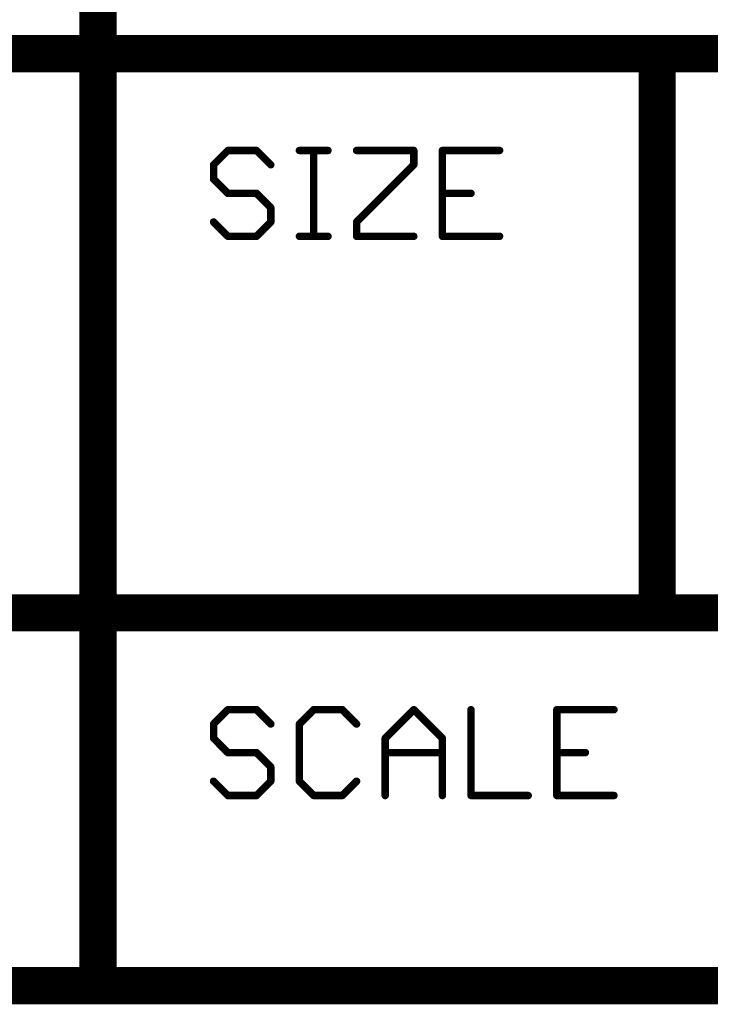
# Model space of a CAD drawing. Header units: millimetres. Extents: x -1.5 to 11.1, y -3 to 5.
# Tile 308 of 323: x 6.358 to 6.729, y -3.01 to -2.482. Entities that reach past the tile are written whole.
import ezdxf

# ---------------------------------------------------------------- set-up
doc = ezdxf.new("R2010")
doc.units = ezdxf.units.MM
doc.header["$MEASUREMENT"] = 0
doc.layers.add('Document', color=7, linetype='Continuous', true_color=0x7f7f00)

# ---------------------------------------------------------------- blocks, each defined once
blk = doc.blocks.new('PCB_F___30T_20G_16D_4003_1')
at = {"layer": 'Document'}
for points in [[(6.4, -2.5, 0.02, 0.02, 0), (6.4, -2.2, 0.02, 0.02, 0)], [(4.6, -2.5, 0.02, 0.02, 0), (6.4, -2.5, 0.02, 0.02, 0)], [(6.4, -2.5, 0.02, 0.02, 0), (6.7, -2.5, 0.02, 0.02, 0)], [(6.4, -2.8, 0.02, 0.02, 0), (6.4, -2.5, 0.02, 0.02, 0)], [(6.4, -2.505, 0.01, 0.01, -1), (6.4, -2.495, 0.01, 0.01, 0)], [(6.395, -2.5, 0.01, 0.01, -1), (6.405, -2.5, 0.01, 0.01, 0)], [(6.4, -2.495, 0.01, 0.01, -1), (6.4, -2.505, 0.01, 0.01, 0)], [(6.7, -2.5, 0.02, 0.02, 0), (7.1, -2.5, 0.02, 0.02, 0)], [(6.7, -2.8, 0.02, 0.02, 0), (6.7, -2.5, 0.02, 0.02, 0)], [(6.695, -2.5, 0.01, 0.01, -1), (6.705, -2.5, 0.01, 0.01, 0)], [(6.7, -2.505, 0.01, 0.01, -1), (6.7, -2.495, 0.01, 0.01, 0)], [(6.7, -2.495, 0.01, 0.01, -1), (6.7, -2.505, 0.01, 0.01, 0)], [(6.405, -2.5, 0.01, 0.01, -1), (6.395, -2.5, 0.01, 0.01, 0)], [(6.462, -2.559634, 0.004, 0.004, 0), (6.469673, -2.551961, 0.004, 0.004, 0)], [(6.469673, -2.551961, 0.004, 0.004, 0), (6.48502, -2.551961, 0.004, 0.004, 0)], [(6.469673, -2.552961, 0.002, 0.002, -1), (6.469673, -2.550961, 0.002, 0.002, 0)], [(6.468966, -2.551254, 0.002, 0.002, -1), (6.47038, -2.552668, 0.002, 0.002, 0)], [(6.484312, -2.552668, 0.002, 0.002, -1), (6.485727, -2.551254, 0.002, 0.002, 0)], [(6.48502, -2.551961, 0.004, 0.004, 0), (6.492693, -2.559634, 0.004, 0.004, 0)], [(6.48502, -2.550961, 0.002, 0.002, -1), (6.48502, -2.552961, 0.002, 0.002, 0)], [(6.508039, -2.551961, 0.004, 0.004, 0), (6.523386, -2.551961, 0.004, 0.004, 0)], [(6.508039, -2.552961, 0.002, 0.002, -1), (6.508039, -2.550961, 0.002, 0.002, 0)], [(6.515712, -2.598, 0.004, 0.004, 0), (6.515712, -2.551961, 0.004, 0.004, 0)], [(6.514712, -2.551961, 0.002, 0.002, -1), (6.516712, -2.551961, 0.002, 0.002, 0)], [(6.523386, -2.550961, 0.002, 0.002, -1), (6.523386, -2.552961, 0.002, 0.002, 0)], [(6.538732, -2.551961, 0.004, 0.004, 0), (6.569425, -2.551961, 0.004, 0.004, 0)], [(6.538732, -2.552961, 0.002, 0.002, -1), (6.538732, -2.550961, 0.002, 0.002, 0)], [(6.569425, -2.559634, 0.004, 0.004, 0), (6.569425, -2.551961, 0.004, 0.004, 0)], [(6.568425, -2.551961, 0.002, 0.002, -1), (6.570425, -2.551961, 0.002, 0.002, 0)], [(6.569425, -2.550961, 0.002, 0.002, -1), (6.569425, -2.552961, 0.002, 0.002, 0)], [(6.584771, -2.551961, 0.004, 0.004, 0), (6.615464, -2.551961, 0.004, 0.004, 0)], [(6.584771, -2.598, 0.004, 0.004, 0), (6.584771, -2.551961, 0.004, 0.004, 0)], [(6.584771, -2.552961, 0.002, 0.002, -1), (6.584771, -2.550961, 0.002, 0.002, 0)], [(6.583771, -2.551961, 0.002, 0.002, -1), (6.585771, -2.551961, 0.002, 0.002, 0)], [(6.615464, -2.550961, 0.002, 0.002, -1), (6.615464, -2.552961, 0.002, 0.002, 0)], [(6.462, -2.567307, 0.004, 0.004, 0), (6.462, -2.559634, 0.004, 0.004, 0)], [(6.461, -2.559634, 0.002, 0.002, -1), (6.463, -2.559634, 0.002, 0.002, 0)], [(6.462707, -2.560341, 0.002, 0.002, -1), (6.461293, -2.558927, 0.002, 0.002, 0)], [(6.4934, -2.558927, 0.002, 0.002, -1), (6.491986, -2.560341, 0.002, 0.002, 0)], [(6.538732, -2.590327, 0.004, 0.004, 0), (6.569425, -2.559634, 0.004, 0.004, 0)], [(6.570425, -2.559634, 0.002, 0.002, -1), (6.568425, -2.559634, 0.002, 0.002, 0)], [(6.568718, -2.558927, 0.002, 0.002, -1), (6.570132, -2.560341, 0.002, 0.002, 0)], [(6.462, -2.567307, 0.004, 0.004, 0), (6.469673, -2.57498, 0.004, 0.004, 0)], [(6.461293, -2.568014, 0.002, 0.002, -1), (6.462707, -2.5666, 0.002, 0.002, 0)], [(6.463, -2.567307, 0.002, 0.002, -1), (6.461, -2.567307, 0.002, 0.002, 0)], [(6.469673, -2.57498, 0.004, 0.004, 0), (6.48502, -2.57498, 0.004, 0.004, 0)], [(6.469673, -2.57598, 0.002, 0.002, -1), (6.469673, -2.57398, 0.002, 0.002, 0)], [(6.47038, -2.574273, 0.002, 0.002, -1), (6.468966, -2.575688, 0.002, 0.002, 0)], [(6.484312, -2.575688, 0.002, 0.002, -1), (6.485727, -2.574273, 0.002, 0.002, 0)], [(6.48502, -2.57498, 0.004, 0.004, 0), (6.492693, -2.582654, 0.004, 0.004, 0)], [(6.48502, -2.57398, 0.002, 0.002, -1), (6.48502, -2.57598, 0.002, 0.002, 0)], [(6.584771, -2.57498, 0.004, 0.004, 0), (6.600118, -2.57498, 0.004, 0.004, 0)], [(6.584771, -2.57598, 0.002, 0.002, -1), (6.584771, -2.57398, 0.002, 0.002, 0)], [(6.600118, -2.57398, 0.002, 0.002, -1), (6.600118, -2.57598, 0.002, 0.002, 0)], [(6.492693, -2.590327, 0.004, 0.004, 0), (6.492693, -2.582654, 0.004, 0.004, 0)], [(6.491693, -2.582654, 0.002, 0.002, -1), (6.493693, -2.582654, 0.002, 0.002, 0)], [(6.4934, -2.581947, 0.002, 0.002, -1), (6.491986, -2.583361, 0.002, 0.002, 0)], [(6.462, -2.590327, 0.004, 0.004, 0), (6.469673, -2.598, 0.004, 0.004, 0)], [(6.461293, -2.591034, 0.002, 0.002, -1), (6.462707, -2.58962, 0.002, 0.002, 0)], [(6.48502, -2.598, 0.004, 0.004, 0), (6.492693, -2.590327, 0.004, 0.004, 0)], [(6.493693, -2.590327, 0.002, 0.002, -1), (6.491693, -2.590327, 0.002, 0.002, 0)], [(6.491986, -2.58962, 0.002, 0.002, -1), (6.4934, -2.591034, 0.002, 0.002, 0)], [(6.538732, -2.598, 0.004, 0.004, 0), (6.538732, -2.590327, 0.004, 0.004, 0)], [(6.537732, -2.590327, 0.002, 0.002, -1), (6.539732, -2.590327, 0.002, 0.002, 0)], [(6.539439, -2.591034, 0.002, 0.002, -1), (6.538025, -2.58962, 0.002, 0.002, 0)], [(6.469673, -2.598, 0.004, 0.004, 0), (6.48502, -2.598, 0.004, 0.004, 0)], [(6.469673, -2.599, 0.002, 0.002, -1), (6.469673, -2.597, 0.002, 0.002, 0)], [(6.47038, -2.597293, 0.002, 0.002, -1), (6.468966, -2.598707, 0.002, 0.002, 0)], [(6.485727, -2.598707, 0.002, 0.002, -1), (6.484312, -2.597293, 0.002, 0.002, 0)], [(6.48502, -2.597, 0.002, 0.002, -1), (6.48502, -2.599, 0.002, 0.002, 0)], [(6.508039, -2.598, 0.004, 0.004, 0), (6.523386, -2.598, 0.004, 0.004, 0)], [(6.508039, -2.599, 0.002, 0.002, -1), (6.508039, -2.597, 0.002, 0.002, 0)], [(6.516712, -2.598, 0.002, 0.002, -1), (6.514712, -2.598, 0.002, 0.002, 0)], [(6.523386, -2.597, 0.002, 0.002, -1), (6.523386, -2.599, 0.002, 0.002, 0)], [(6.538732, -2.598, 0.004, 0.004, 0), (6.569425, -2.598, 0.004, 0.004, 0)], [(6.538732, -2.599, 0.002, 0.002, -1), (6.538732, -2.597, 0.002, 0.002, 0)], [(6.539732, -2.598, 0.002, 0.002, -1), (6.537732, -2.598, 0.002, 0.002, 0)], [(6.569425, -2.597, 0.002, 0.002, -1), (6.569425, -2.599, 0.002, 0.002, 0)], [(6.584771, -2.598, 0.004, 0.004, 0), (6.615464, -2.598, 0.004, 0.004, 0)], [(6.584771, -2.599, 0.002, 0.002, -1), (6.584771, -2.597, 0.002, 0.002, 0)], [(6.585771, -2.598, 0.002, 0.002, -1), (6.583771, -2.598, 0.002, 0.002, 0)], [(6.615464, -2.597, 0.002, 0.002, -1), (6.615464, -2.599, 0.002, 0.002, 0)], [(4.62, -2.8, 0.02, 0.02, 0), (6.4, -2.8, 0.02, 0.02, 0)], [(6.4, -2.8, 0.02, 0.02, 0), (6.7, -2.8, 0.02, 0.02, 0)], [(6.4, -3, 0.02, 0.02, 0), (6.4, -2.8, 0.02, 0.02, 0)], [(6.395, -2.8, 0.01, 0.01, -1), (6.405, -2.8, 0.01, 0.01, 0)], [(6.4, -2.805, 0.01, 0.01, -1), (6.4, -2.795, 0.01, 0.01, 0)], [(6.4, -2.795, 0.01, 0.01, -1), (6.4, -2.805, 0.01, 0.01, 0)], [(6.7, -2.8, 0.02, 0.02, 0), (7.1, -2.8, 0.02, 0.02, 0)], [(6.7, -2.805, 0.01, 0.01, -1), (6.7, -2.795, 0.01, 0.01, 0)], [(6.7, -2.795, 0.01, 0.01, -1), (6.7, -2.805, 0.01, 0.01, 0)], [(6.405, -2.8, 0.01, 0.01, -1), (6.395, -2.8, 0.01, 0.01, 0)], [(6.705, -2.8, 0.01, 0.01, -1), (6.695, -2.8, 0.01, 0.01, 0)], [(6.462, -2.859634, 0.004, 0.004, 0), (6.469673, -2.851961, 0.004, 0.004, 0)], [(6.469673, -2.851961, 0.004, 0.004, 0), (6.48502, -2.851961, 0.004, 0.004, 0)], [(6.469673, -2.852961, 0.002, 0.002, -1), (6.469673, -2.850961, 0.002, 0.002, 0)], [(6.468966, -2.851254, 0.002, 0.002, -1), (6.47038, -2.852668, 0.002, 0.002, 0)], [(6.484312, -2.852668, 0.002, 0.002, -1), (6.485727, -2.851254, 0.002, 0.002, 0)], [(6.48502, -2.851961, 0.004, 0.004, 0), (6.492693, -2.859634, 0.004, 0.004, 0)], [(6.48502, -2.850961, 0.002, 0.002, -1), (6.48502, -2.852961, 0.002, 0.002, 0)], [(6.508039, -2.859634, 0.004, 0.004, 0), (6.515712, -2.851961, 0.004, 0.004, 0)], [(6.515712, -2.851961, 0.004, 0.004, 0), (6.531059, -2.851961, 0.004, 0.004, 0)], [(6.515712, -2.852961, 0.002, 0.002, -1), (6.515712, -2.850961, 0.002, 0.002, 0)], [(6.515005, -2.851254, 0.002, 0.002, -1), (6.516419, -2.852668, 0.002, 0.002, 0)], [(6.531059, -2.851961, 0.004, 0.004, 0), (6.538732, -2.859634, 0.004, 0.004, 0)], [(6.530352, -2.852668, 0.002, 0.002, -1), (6.531766, -2.851254, 0.002, 0.002, 0)], [(6.531059, -2.850961, 0.002, 0.002, -1), (6.531059, -2.852961, 0.002, 0.002, 0)], [(6.554078, -2.867307, 0.004, 0.004, 0), (6.569425, -2.851961, 0.004, 0.004, 0)], [(6.569425, -2.851961, 0.004, 0.004, 0), (6.584771, -2.867307, 0.004, 0.004, 0)], [(6.568718, -2.852668, 0.002, 0.002, -1), (6.570132, -2.851254, 0.002, 0.002, 0)], [(6.568718, -2.851254, 0.002, 0.002, -1), (6.570132, -2.852668, 0.002, 0.002, 0)], [(6.600118, -2.898, 0.004, 0.004, 0), (6.600118, -2.851961, 0.004, 0.004, 0)], [(6.599118, -2.851961, 0.002, 0.002, -1), (6.601118, -2.851961, 0.002, 0.002, 0)], [(6.646157, -2.851961, 0.004, 0.004, 0), (6.67685, -2.851961, 0.004, 0.004, 0)], [(6.646157, -2.898, 0.004, 0.004, 0), (6.646157, -2.851961, 0.004, 0.004, 0)], [(6.646157, -2.852961, 0.002, 0.002, -1), (6.646157, -2.850961, 0.002, 0.002, 0)], [(6.645157, -2.851961, 0.002, 0.002, -1), (6.647157, -2.851961, 0.002, 0.002, 0)], [(6.67685, -2.850961, 0.002, 0.002, -1), (6.67685, -2.852961, 0.002, 0.002, 0)], [(6.462, -2.867307, 0.004, 0.004, 0), (6.462, -2.859634, 0.004, 0.004, 0)], [(6.461, -2.859634, 0.002, 0.002, -1), (6.463, -2.859634, 0.002, 0.002, 0)], [(6.462707, -2.860341, 0.002, 0.002, -1), (6.461293, -2.858927, 0.002, 0.002, 0)], [(6.4934, -2.858927, 0.002, 0.002, -1), (6.491986, -2.860341, 0.002, 0.002, 0)], [(6.508039, -2.890327, 0.004, 0.004, 0), (6.508039, -2.859634, 0.004, 0.004, 0)], [(6.507039, -2.859634, 0.002, 0.002, -1), (6.509039, -2.859634, 0.002, 0.002, 0)], [(6.508746, -2.860341, 0.002, 0.002, -1), (6.507332, -2.858927, 0.002, 0.002, 0)], [(6.539439, -2.858927, 0.002, 0.002, -1), (6.538025, -2.860341, 0.002, 0.002, 0)], [(6.462, -2.867307, 0.004, 0.004, 0), (6.469673, -2.87498, 0.004, 0.004, 0)], [(6.461293, -2.868014, 0.002, 0.002, -1), (6.462707, -2.8666, 0.002, 0.002, 0)], [(6.463, -2.867307, 0.002, 0.002, -1), (6.461, -2.867307, 0.002, 0.002, 0)], [(6.554078, -2.898, 0.004, 0.004, 0), (6.554078, -2.867307, 0.004, 0.004, 0)], [(6.553078, -2.867307, 0.002, 0.002, -1), (6.555078, -2.867307, 0.002, 0.002, 0)], [(6.554786, -2.868014, 0.002, 0.002, -1), (6.553371, -2.8666, 0.002, 0.002, 0)], [(6.584771, -2.898, 0.004, 0.004, 0), (6.584771, -2.867307, 0.004, 0.004, 0)], [(6.583771, -2.867307, 0.002, 0.002, -1), (6.585771, -2.867307, 0.002, 0.002, 0)], [(6.585478, -2.8666, 0.002, 0.002, -1), (6.584064, -2.868014, 0.002, 0.002, 0)], [(6.469673, -2.87498, 0.004, 0.004, 0), (6.48502, -2.87498, 0.004, 0.004, 0)], [(6.469673, -2.87598, 0.002, 0.002, -1), (6.469673, -2.87398, 0.002, 0.002, 0)], [(6.47038, -2.874273, 0.002, 0.002, -1), (6.468966, -2.875688, 0.002, 0.002, 0)], [(6.484312, -2.875688, 0.002, 0.002, -1), (6.485727, -2.874273, 0.002, 0.002, 0)], [(6.48502, -2.87498, 0.004, 0.004, 0), (6.492693, -2.882654, 0.004, 0.004, 0)], [(6.48502, -2.87398, 0.002, 0.002, -1), (6.48502, -2.87598, 0.002, 0.002, 0)], [(6.554078, -2.87498, 0.004, 0.004, 0), (6.584771, -2.87498, 0.004, 0.004, 0)], [(6.554078, -2.87598, 0.002, 0.002, -1), (6.554078, -2.87398, 0.002, 0.002, 0)], [(6.584771, -2.87398, 0.002, 0.002, -1), (6.584771, -2.87598, 0.002, 0.002, 0)], [(6.646157, -2.87498, 0.004, 0.004, 0), (6.661503, -2.87498, 0.004, 0.004, 0)], [(6.646157, -2.87598, 0.002, 0.002, -1), (6.646157, -2.87398, 0.002, 0.002, 0)], [(6.661503, -2.87398, 0.002, 0.002, -1), (6.661503, -2.87598, 0.002, 0.002, 0)], [(6.492693, -2.890327, 0.004, 0.004, 0), (6.492693, -2.882654, 0.004, 0.004, 0)], [(6.491693, -2.882654, 0.002, 0.002, -1), (6.493693, -2.882654, 0.002, 0.002, 0)], [(6.4934, -2.881947, 0.002, 0.002, -1), (6.491986, -2.883361, 0.002, 0.002, 0)], [(6.462, -2.890327, 0.004, 0.004, 0), (6.469673, -2.898, 0.004, 0.004, 0)], [(6.461293, -2.891034, 0.002, 0.002, -1), (6.462707, -2.88962, 0.002, 0.002, 0)], [(6.48502, -2.898, 0.004, 0.004, 0), (6.492693, -2.890327, 0.004, 0.004, 0)], [(6.491986, -2.88962, 0.002, 0.002, -1), (6.4934, -2.891034, 0.002, 0.002, 0)], [(6.508039, -2.890327, 0.004, 0.004, 0), (6.515712, -2.898, 0.004, 0.004, 0)], [(6.507332, -2.891034, 0.002, 0.002, -1), (6.508746, -2.88962, 0.002, 0.002, 0)], [(6.531059, -2.898, 0.004, 0.004, 0), (6.538732, -2.890327, 0.004, 0.004, 0)], [(6.538025, -2.88962, 0.002, 0.002, -1), (6.539439, -2.891034, 0.002, 0.002, 0)], [(6.493693, -2.890327, 0.002, 0.002, -1), (6.491693, -2.890327, 0.002, 0.002, 0)], [(6.509039, -2.890327, 0.002, 0.002, -1), (6.507039, -2.890327, 0.002, 0.002, 0)], [(6.469673, -2.898, 0.004, 0.004, 0), (6.48502, -2.898, 0.004, 0.004, 0)], [(6.469673, -2.899, 0.002, 0.002, -1), (6.469673, -2.897, 0.002, 0.002, 0)], [(6.47038, -2.897293, 0.002, 0.002, -1), (6.468966, -2.898707, 0.002, 0.002, 0)], [(6.485727, -2.898707, 0.002, 0.002, -1), (6.484312, -2.897293, 0.002, 0.002, 0)], [(6.48502, -2.897, 0.002, 0.002, -1), (6.48502, -2.899, 0.002, 0.002, 0)], [(6.515712, -2.898, 0.004, 0.004, 0), (6.531059, -2.898, 0.004, 0.004, 0)], [(6.515712, -2.899, 0.002, 0.002, -1), (6.515712, -2.897, 0.002, 0.002, 0)], [(6.516419, -2.897293, 0.002, 0.002, -1), (6.515005, -2.898707, 0.002, 0.002, 0)], [(6.531766, -2.898707, 0.002, 0.002, -1), (6.530352, -2.897293, 0.002, 0.002, 0)], [(6.531059, -2.897, 0.002, 0.002, -1), (6.531059, -2.899, 0.002, 0.002, 0)], [(6.555078, -2.898, 0.002, 0.002, -1), (6.553078, -2.898, 0.002, 0.002, 0)], [(6.585771, -2.898, 0.002, 0.002, -1), (6.583771, -2.898, 0.002, 0.002, 0)], [(6.600118, -2.898, 0.004, 0.004, 0), (6.630811, -2.898, 0.004, 0.004, 0)], [(6.600118, -2.899, 0.002, 0.002, -1), (6.600118, -2.897, 0.002, 0.002, 0)], [(6.601118, -2.898, 0.002, 0.002, -1), (6.599118, -2.898, 0.002, 0.002, 0)], [(6.630811, -2.897, 0.002, 0.002, -1), (6.630811, -2.899, 0.002, 0.002, 0)], [(6.646157, -2.898, 0.004, 0.004, 0), (6.67685, -2.898, 0.004, 0.004, 0)], [(6.646157, -2.899, 0.002, 0.002, -1), (6.646157, -2.897, 0.002, 0.002, 0)], [(6.647157, -2.898, 0.002, 0.002, -1), (6.645157, -2.898, 0.002, 0.002, 0)], [(6.67685, -2.897, 0.002, 0.002, -1), (6.67685, -2.899, 0.002, 0.002, 0)], [(4.6, -3, 0.02, 0.02, 0), (6.4, -3, 0.02, 0.02, 0)], [(6.4, -3, 0.02, 0.02, 0), (7.1, -3, 0.02, 0.02, 0)], [(6.4, -3.005, 0.01, 0.01, -1), (6.4, -2.995, 0.01, 0.01, 0)], [(6.4, -2.995, 0.01, 0.01, -1), (6.4, -3.005, 0.01, 0.01, 0)], [(6.405, -3, 0.01, 0.01, -1), (6.395, -3, 0.01, 0.01, 0)]]:
    blk.add_lwpolyline(points, format="xyseb", dxfattribs=at)
for points in [[(6.395, -2.5, 0.01, 0.01, 1), (6.405, -2.5, 0.01, 0.01, 1)], [(6.395, -2.5, 0.01, 0.01, 1), (6.405, -2.5, 0.01, 0.01, 1)], [(6.395, -2.5, 0.01, 0.01, 1), (6.405, -2.5, 0.01, 0.01, 1)], [(6.395, -2.5, 0.01, 0.01, 1), (6.405, -2.5, 0.01, 0.01, 1)], [(6.3975, -2.495, 0.005, 0.005, 1), (6.4025, -2.495, 0.005, 0.005, 1)], [(6.3975, -2.495, 0.005, 0.005, 1), (6.4025, -2.495, 0.005, 0.005, 1)], [(6.695, -2.5, 0.01, 0.01, 1), (6.705, -2.5, 0.01, 0.01, 1)], [(6.695, -2.5, 0.01, 0.01, 1), (6.705, -2.5, 0.01, 0.01, 1)], [(6.695, -2.5, 0.01, 0.01, 1), (6.705, -2.5, 0.01, 0.01, 1)], [(6.6975, -2.495, 0.005, 0.005, 1), (6.7025, -2.495, 0.005, 0.005, 1)], [(6.6975, -2.495, 0.005, 0.005, 1), (6.7025, -2.495, 0.005, 0.005, 1)], [(6.3925, -2.5, 0.005, 0.005, 1), (6.3975, -2.5, 0.005, 0.005, 1)], [(6.3925, -2.5, 0.005, 0.005, 1), (6.3975, -2.5, 0.005, 0.005, 1)], [(6.4025, -2.5, 0.005, 0.005, 1), (6.4075, -2.5, 0.005, 0.005, 1)], [(6.4025, -2.5, 0.005, 0.005, 1), (6.4075, -2.5, 0.005, 0.005, 1)], [(6.6925, -2.5, 0.005, 0.005, 1), (6.6975, -2.5, 0.005, 0.005, 1)], [(6.7025, -2.5, 0.005, 0.005, 1), (6.7075, -2.5, 0.005, 0.005, 1)], [(6.3975, -2.505, 0.005, 0.005, 1), (6.4025, -2.505, 0.005, 0.005, 1)], [(6.3975, -2.505, 0.005, 0.005, 1), (6.4025, -2.505, 0.005, 0.005, 1)], [(6.6975, -2.505, 0.005, 0.005, 1), (6.7025, -2.505, 0.005, 0.005, 1)], [(6.6975, -2.505, 0.005, 0.005, 1), (6.7025, -2.505, 0.005, 0.005, 1)], [(6.468673, -2.551961, 0.002, 0.002, 1), (6.470673, -2.551961, 0.002, 0.002, 1)], [(6.468673, -2.551961, 0.002, 0.002, 1), (6.470673, -2.551961, 0.002, 0.002, 1)], [(6.468466, -2.551254, 0.001, 0.001, 1), (6.469466, -2.551254, 0.001, 0.001, 1)], [(6.469173, -2.550961, 0.001, 0.001, 1), (6.470173, -2.550961, 0.001, 0.001, 1)], [(6.48402, -2.551961, 0.002, 0.002, 1), (6.48602, -2.551961, 0.002, 0.002, 1)], [(6.48402, -2.551961, 0.002, 0.002, 1), (6.48602, -2.551961, 0.002, 0.002, 1)], [(6.48452, -2.550961, 0.001, 0.001, 1), (6.48552, -2.550961, 0.001, 0.001, 1)], [(6.485227, -2.551254, 0.001, 0.001, 1), (6.486227, -2.551254, 0.001, 0.001, 1)], [(6.507039, -2.551961, 0.002, 0.002, 1), (6.509039, -2.551961, 0.002, 0.002, 1)], [(6.507539, -2.550961, 0.001, 0.001, 1), (6.508539, -2.550961, 0.001, 0.001, 1)], [(6.514712, -2.551961, 0.002, 0.002, 1), (6.516712, -2.551961, 0.002, 0.002, 1)], [(6.514212, -2.551961, 0.001, 0.001, 1), (6.515212, -2.551961, 0.001, 0.001, 1)], [(6.516212, -2.551961, 0.001, 0.001, 1), (6.517212, -2.551961, 0.001, 0.001, 1)], [(6.522386, -2.551961, 0.002, 0.002, 1), (6.524386, -2.551961, 0.002, 0.002, 1)], [(6.522886, -2.550961, 0.001, 0.001, 1), (6.523886, -2.550961, 0.001, 0.001, 1)], [(6.537732, -2.551961, 0.002, 0.002, 1), (6.539732, -2.551961, 0.002, 0.002, 1)], [(6.538232, -2.550961, 0.001, 0.001, 1), (6.539232, -2.550961, 0.001, 0.001, 1)], [(6.568425, -2.551961, 0.002, 0.002, 1), (6.570425, -2.551961, 0.002, 0.002, 1)], [(6.568425, -2.551961, 0.002, 0.002, 1), (6.570425, -2.551961, 0.002, 0.002, 1)], [(6.567925, -2.551961, 0.001, 0.001, 1), (6.568925, -2.551961, 0.001, 0.001, 1)], [(6.568925, -2.550961, 0.001, 0.001, 1), (6.569925, -2.550961, 0.001, 0.001, 1)], [(6.569925, -2.551961, 0.001, 0.001, 1), (6.570925, -2.551961, 0.001, 0.001, 1)], [(6.583771, -2.551961, 0.002, 0.002, 1), (6.585771, -2.551961, 0.002, 0.002, 1)], [(6.583771, -2.551961, 0.002, 0.002, 1), (6.585771, -2.551961, 0.002, 0.002, 1)], [(6.583271, -2.551961, 0.001, 0.001, 1), (6.584271, -2.551961, 0.001, 0.001, 1)], [(6.584271, -2.550961, 0.001, 0.001, 1), (6.585271, -2.550961, 0.001, 0.001, 1)], [(6.585271, -2.551961, 0.001, 0.001, 1), (6.586271, -2.551961, 0.001, 0.001, 1)], [(6.614464, -2.551961, 0.002, 0.002, 1), (6.616464, -2.551961, 0.002, 0.002, 1)], [(6.614964, -2.550961, 0.001, 0.001, 1), (6.615964, -2.550961, 0.001, 0.001, 1)], [(6.469173, -2.552961, 0.001, 0.001, 1), (6.470173, -2.552961, 0.001, 0.001, 1)], [(6.46988, -2.552668, 0.001, 0.001, 1), (6.47088, -2.552668, 0.001, 0.001, 1)], [(6.483812, -2.552668, 0.001, 0.001, 1), (6.484812, -2.552668, 0.001, 0.001, 1)], [(6.48452, -2.552961, 0.001, 0.001, 1), (6.48552, -2.552961, 0.001, 0.001, 1)], [(6.507539, -2.552961, 0.001, 0.001, 1), (6.508539, -2.552961, 0.001, 0.001, 1)], [(6.522886, -2.552961, 0.001, 0.001, 1), (6.523886, -2.552961, 0.001, 0.001, 1)], [(6.538232, -2.552961, 0.001, 0.001, 1), (6.539232, -2.552961, 0.001, 0.001, 1)], [(6.568925, -2.552961, 0.001, 0.001, 1), (6.569925, -2.552961, 0.001, 0.001, 1)], [(6.584271, -2.552961, 0.001, 0.001, 1), (6.585271, -2.552961, 0.001, 0.001, 1)], [(6.614964, -2.552961, 0.001, 0.001, 1), (6.615964, -2.552961, 0.001, 0.001, 1)], [(6.461, -2.559634, 0.002, 0.002, 1), (6.463, -2.559634, 0.002, 0.002, 1)], [(6.461, -2.559634, 0.002, 0.002, 1), (6.463, -2.559634, 0.002, 0.002, 1)], [(6.4605, -2.559634, 0.001, 0.001, 1), (6.4615, -2.559634, 0.001, 0.001, 1)], [(6.460793, -2.558927, 0.001, 0.001, 1), (6.461793, -2.558927, 0.001, 0.001, 1)], [(6.462207, -2.560341, 0.001, 0.001, 1), (6.463207, -2.560341, 0.001, 0.001, 1)], [(6.4625, -2.559634, 0.001, 0.001, 1), (6.4635, -2.559634, 0.001, 0.001, 1)], [(6.491693, -2.559634, 0.002, 0.002, 1), (6.493693, -2.559634, 0.002, 0.002, 1)], [(6.491486, -2.560341, 0.001, 0.001, 1), (6.492486, -2.560341, 0.001, 0.001, 1)], [(6.4929, -2.558927, 0.001, 0.001, 1), (6.4939, -2.558927, 0.001, 0.001, 1)], [(6.568425, -2.559634, 0.002, 0.002, 1), (6.570425, -2.559634, 0.002, 0.002, 1)], [(6.568425, -2.559634, 0.002, 0.002, 1), (6.570425, -2.559634, 0.002, 0.002, 1)], [(6.567925, -2.559634, 0.001, 0.001, 1), (6.568925, -2.559634, 0.001, 0.001, 1)], [(6.568218, -2.558927, 0.001, 0.001, 1), (6.569218, -2.558927, 0.001, 0.001, 1)], [(6.569632, -2.560341, 0.001, 0.001, 1), (6.570632, -2.560341, 0.001, 0.001, 1)], [(6.569925, -2.559634, 0.001, 0.001, 1), (6.570925, -2.559634, 0.001, 0.001, 1)], [(6.461, -2.567307, 0.002, 0.002, 1), (6.463, -2.567307, 0.002, 0.002, 1)], [(6.461, -2.567307, 0.002, 0.002, 1), (6.463, -2.567307, 0.002, 0.002, 1)], [(6.4605, -2.567307, 0.001, 0.001, 1), (6.4615, -2.567307, 0.001, 0.001, 1)], [(6.460793, -2.568014, 0.001, 0.001, 1), (6.461793, -2.568014, 0.001, 0.001, 1)], [(6.462207, -2.5666, 0.001, 0.001, 1), (6.463207, -2.5666, 0.001, 0.001, 1)], [(6.4625, -2.567307, 0.001, 0.001, 1), (6.4635, -2.567307, 0.001, 0.001, 1)], [(6.468673, -2.57498, 0.002, 0.002, 1), (6.470673, -2.57498, 0.002, 0.002, 1)], [(6.468673, -2.57498, 0.002, 0.002, 1), (6.470673, -2.57498, 0.002, 0.002, 1)], [(6.468466, -2.575688, 0.001, 0.001, 1), (6.469466, -2.575688, 0.001, 0.001, 1)], [(6.469173, -2.57398, 0.001, 0.001, 1), (6.470173, -2.57398, 0.001, 0.001, 1)], [(6.469173, -2.57598, 0.001, 0.001, 1), (6.470173, -2.57598, 0.001, 0.001, 1)], [(6.46988, -2.574273, 0.001, 0.001, 1), (6.47088, -2.574273, 0.001, 0.001, 1)], [(6.48402, -2.57498, 0.002, 0.002, 1), (6.48602, -2.57498, 0.002, 0.002, 1)], [(6.48402, -2.57498, 0.002, 0.002, 1), (6.48602, -2.57498, 0.002, 0.002, 1)], [(6.483812, -2.575688, 0.001, 0.001, 1), (6.484812, -2.575688, 0.001, 0.001, 1)], [(6.48452, -2.57398, 0.001, 0.001, 1), (6.48552, -2.57398, 0.001, 0.001, 1)], [(6.48452, -2.57598, 0.001, 0.001, 1), (6.48552, -2.57598, 0.001, 0.001, 1)], [(6.485227, -2.574273, 0.001, 0.001, 1), (6.486227, -2.574273, 0.001, 0.001, 1)], [(6.583771, -2.57498, 0.002, 0.002, 1), (6.585771, -2.57498, 0.002, 0.002, 1)], [(6.584271, -2.57398, 0.001, 0.001, 1), (6.585271, -2.57398, 0.001, 0.001, 1)], [(6.584271, -2.57598, 0.001, 0.001, 1), (6.585271, -2.57598, 0.001, 0.001, 1)], [(6.599118, -2.57498, 0.002, 0.002, 1), (6.601118, -2.57498, 0.002, 0.002, 1)], [(6.599618, -2.57398, 0.001, 0.001, 1), (6.600618, -2.57398, 0.001, 0.001, 1)], [(6.599618, -2.57598, 0.001, 0.001, 1), (6.600618, -2.57598, 0.001, 0.001, 1)], [(6.491693, -2.582654, 0.002, 0.002, 1), (6.493693, -2.582654, 0.002, 0.002, 1)], [(6.491693, -2.582654, 0.002, 0.002, 1), (6.493693, -2.582654, 0.002, 0.002, 1)], [(6.491193, -2.582654, 0.001, 0.001, 1), (6.492193, -2.582654, 0.001, 0.001, 1)], [(6.491486, -2.583361, 0.001, 0.001, 1), (6.492486, -2.583361, 0.001, 0.001, 1)], [(6.4929, -2.581947, 0.001, 0.001, 1), (6.4939, -2.581947, 0.001, 0.001, 1)], [(6.493193, -2.582654, 0.001, 0.001, 1), (6.494193, -2.582654, 0.001, 0.001, 1)], [(6.461, -2.590327, 0.002, 0.002, 1), (6.463, -2.590327, 0.002, 0.002, 1)], [(6.460793, -2.591034, 0.001, 0.001, 1), (6.461793, -2.591034, 0.001, 0.001, 1)], [(6.462207, -2.58962, 0.001, 0.001, 1), (6.463207, -2.58962, 0.001, 0.001, 1)], [(6.491693, -2.590327, 0.002, 0.002, 1), (6.493693, -2.590327, 0.002, 0.002, 1)], [(6.491693, -2.590327, 0.002, 0.002, 1), (6.493693, -2.590327, 0.002, 0.002, 1)], [(6.491193, -2.590327, 0.001, 0.001, 1), (6.492193, -2.590327, 0.001, 0.001, 1)], [(6.491486, -2.58962, 0.001, 0.001, 1), (6.492486, -2.58962, 0.001, 0.001, 1)], [(6.4929, -2.591034, 0.001, 0.001, 1), (6.4939, -2.591034, 0.001, 0.001, 1)], [(6.493193, -2.590327, 0.001, 0.001, 1), (6.494193, -2.590327, 0.001, 0.001, 1)], [(6.537732, -2.590327, 0.002, 0.002, 1), (6.539732, -2.590327, 0.002, 0.002, 1)], [(6.537732, -2.590327, 0.002, 0.002, 1), (6.539732, -2.590327, 0.002, 0.002, 1)], [(6.537232, -2.590327, 0.001, 0.001, 1), (6.538232, -2.590327, 0.001, 0.001, 1)], [(6.537525, -2.58962, 0.001, 0.001, 1), (6.538525, -2.58962, 0.001, 0.001, 1)], [(6.538939, -2.591034, 0.001, 0.001, 1), (6.539939, -2.591034, 0.001, 0.001, 1)], [(6.539232, -2.590327, 0.001, 0.001, 1), (6.540232, -2.590327, 0.001, 0.001, 1)], [(6.468673, -2.598, 0.002, 0.002, 1), (6.470673, -2.598, 0.002, 0.002, 1)], [(6.468673, -2.598, 0.002, 0.002, 1), (6.470673, -2.598, 0.002, 0.002, 1)], [(6.468466, -2.598707, 0.001, 0.001, 1), (6.469466, -2.598707, 0.001, 0.001, 1)], [(6.469173, -2.597, 0.001, 0.001, 1), (6.470173, -2.597, 0.001, 0.001, 1)], [(6.469173, -2.599, 0.001, 0.001, 1), (6.470173, -2.599, 0.001, 0.001, 1)], [(6.46988, -2.597293, 0.001, 0.001, 1), (6.47088, -2.597293, 0.001, 0.001, 1)], [(6.48402, -2.598, 0.002, 0.002, 1), (6.48602, -2.598, 0.002, 0.002, 1)], [(6.48402, -2.598, 0.002, 0.002, 1), (6.48602, -2.598, 0.002, 0.002, 1)], [(6.483812, -2.597293, 0.001, 0.001, 1), (6.484812, -2.597293, 0.001, 0.001, 1)], [(6.48452, -2.597, 0.001, 0.001, 1), (6.48552, -2.597, 0.001, 0.001, 1)], [(6.48452, -2.599, 0.001, 0.001, 1), (6.48552, -2.599, 0.001, 0.001, 1)], [(6.485227, -2.598707, 0.001, 0.001, 1), (6.486227, -2.598707, 0.001, 0.001, 1)], [(6.507039, -2.598, 0.002, 0.002, 1), (6.509039, -2.598, 0.002, 0.002, 1)], [(6.507539, -2.597, 0.001, 0.001, 1), (6.508539, -2.597, 0.001, 0.001, 1)], [(6.507539, -2.599, 0.001, 0.001, 1), (6.508539, -2.599, 0.001, 0.001, 1)], [(6.514712, -2.598, 0.002, 0.002, 1), (6.516712, -2.598, 0.002, 0.002, 1)], [(6.514212, -2.598, 0.001, 0.001, 1), (6.515212, -2.598, 0.001, 0.001, 1)], [(6.516212, -2.598, 0.001, 0.001, 1), (6.517212, -2.598, 0.001, 0.001, 1)], [(6.522386, -2.598, 0.002, 0.002, 1), (6.524386, -2.598, 0.002, 0.002, 1)], [(6.522886, -2.597, 0.001, 0.001, 1), (6.523886, -2.597, 0.001, 0.001, 1)], [(6.522886, -2.599, 0.001, 0.001, 1), (6.523886, -2.599, 0.001, 0.001, 1)], [(6.537732, -2.598, 0.002, 0.002, 1), (6.539732, -2.598, 0.002, 0.002, 1)], [(6.537732, -2.598, 0.002, 0.002, 1), (6.539732, -2.598, 0.002, 0.002, 1)], [(6.537232, -2.598, 0.001, 0.001, 1), (6.538232, -2.598, 0.001, 0.001, 1)], [(6.538232, -2.597, 0.001, 0.001, 1), (6.539232, -2.597, 0.001, 0.001, 1)], [(6.538232, -2.599, 0.001, 0.001, 1), (6.539232, -2.599, 0.001, 0.001, 1)], [(6.539232, -2.598, 0.001, 0.001, 1), (6.540232, -2.598, 0.001, 0.001, 1)], [(6.568425, -2.598, 0.002, 0.002, 1), (6.570425, -2.598, 0.002, 0.002, 1)], [(6.568925, -2.597, 0.001, 0.001, 1), (6.569925, -2.597, 0.001, 0.001, 1)], [(6.568925, -2.599, 0.001, 0.001, 1), (6.569925, -2.599, 0.001, 0.001, 1)], [(6.583771, -2.598, 0.002, 0.002, 1), (6.585771, -2.598, 0.002, 0.002, 1)], [(6.583771, -2.598, 0.002, 0.002, 1), (6.585771, -2.598, 0.002, 0.002, 1)], [(6.583271, -2.598, 0.001, 0.001, 1), (6.584271, -2.598, 0.001, 0.001, 1)], [(6.584271, -2.597, 0.001, 0.001, 1), (6.585271, -2.597, 0.001, 0.001, 1)], [(6.584271, -2.599, 0.001, 0.001, 1), (6.585271, -2.599, 0.001, 0.001, 1)], [(6.585271, -2.598, 0.001, 0.001, 1), (6.586271, -2.598, 0.001, 0.001, 1)], [(6.614464, -2.598, 0.002, 0.002, 1), (6.616464, -2.598, 0.002, 0.002, 1)], [(6.614964, -2.597, 0.001, 0.001, 1), (6.615964, -2.597, 0.001, 0.001, 1)], [(6.614964, -2.599, 0.001, 0.001, 1), (6.615964, -2.599, 0.001, 0.001, 1)], [(6.395, -2.8, 0.01, 0.01, 1), (6.405, -2.8, 0.01, 0.01, 1)], [(6.395, -2.8, 0.01, 0.01, 1), (6.405, -2.8, 0.01, 0.01, 1)], [(6.395, -2.8, 0.01, 0.01, 1), (6.405, -2.8, 0.01, 0.01, 1)], [(6.395, -2.8, 0.01, 0.01, 1), (6.405, -2.8, 0.01, 0.01, 1)], [(6.3975, -2.795, 0.005, 0.005, 1), (6.4025, -2.795, 0.005, 0.005, 1)], [(6.3975, -2.795, 0.005, 0.005, 1), (6.4025, -2.795, 0.005, 0.005, 1)], [(6.695, -2.8, 0.01, 0.01, 1), (6.705, -2.8, 0.01, 0.01, 1)], [(6.695, -2.8, 0.01, 0.01, 1), (6.705, -2.8, 0.01, 0.01, 1)], [(6.695, -2.8, 0.01, 0.01, 1), (6.705, -2.8, 0.01, 0.01, 1)], [(6.6975, -2.795, 0.005, 0.005, 1), (6.7025, -2.795, 0.005, 0.005, 1)], [(6.6975, -2.795, 0.005, 0.005, 1), (6.7025, -2.795, 0.005, 0.005, 1)], [(6.3925, -2.8, 0.005, 0.005, 1), (6.3975, -2.8, 0.005, 0.005, 1)], [(6.3925, -2.8, 0.005, 0.005, 1), (6.3975, -2.8, 0.005, 0.005, 1)], [(6.4025, -2.8, 0.005, 0.005, 1), (6.4075, -2.8, 0.005, 0.005, 1)], [(6.4025, -2.8, 0.005, 0.005, 1), (6.4075, -2.8, 0.005, 0.005, 1)], [(6.6925, -2.8, 0.005, 0.005, 1), (6.6975, -2.8, 0.005, 0.005, 1)], [(6.7025, -2.8, 0.005, 0.005, 1), (6.7075, -2.8, 0.005, 0.005, 1)], [(6.3975, -2.805, 0.005, 0.005, 1), (6.4025, -2.805, 0.005, 0.005, 1)], [(6.3975, -2.805, 0.005, 0.005, 1), (6.4025, -2.805, 0.005, 0.005, 1)], [(6.6975, -2.805, 0.005, 0.005, 1), (6.7025, -2.805, 0.005, 0.005, 1)], [(6.6975, -2.805, 0.005, 0.005, 1), (6.7025, -2.805, 0.005, 0.005, 1)], [(6.468673, -2.851961, 0.002, 0.002, 1), (6.470673, -2.851961, 0.002, 0.002, 1)], [(6.468673, -2.851961, 0.002, 0.002, 1), (6.470673, -2.851961, 0.002, 0.002, 1)], [(6.468466, -2.851254, 0.001, 0.001, 1), (6.469466, -2.851254, 0.001, 0.001, 1)], [(6.469173, -2.850961, 0.001, 0.001, 1), (6.470173, -2.850961, 0.001, 0.001, 1)], [(6.469173, -2.852961, 0.001, 0.001, 1), (6.470173, -2.852961, 0.001, 0.001, 1)], [(6.46988, -2.852668, 0.001, 0.001, 1), (6.47088, -2.852668, 0.001, 0.001, 1)], [(6.48402, -2.851961, 0.002, 0.002, 1), (6.48602, -2.851961, 0.002, 0.002, 1)], [(6.48402, -2.851961, 0.002, 0.002, 1), (6.48602, -2.851961, 0.002, 0.002, 1)], [(6.483812, -2.852668, 0.001, 0.001, 1), (6.484812, -2.852668, 0.001, 0.001, 1)], [(6.48452, -2.850961, 0.001, 0.001, 1), (6.48552, -2.850961, 0.001, 0.001, 1)], [(6.48452, -2.852961, 0.001, 0.001, 1), (6.48552, -2.852961, 0.001, 0.001, 1)], [(6.485227, -2.851254, 0.001, 0.001, 1), (6.486227, -2.851254, 0.001, 0.001, 1)], [(6.514712, -2.851961, 0.002, 0.002, 1), (6.516712, -2.851961, 0.002, 0.002, 1)], [(6.514712, -2.851961, 0.002, 0.002, 1), (6.516712, -2.851961, 0.002, 0.002, 1)], [(6.514505, -2.851254, 0.001, 0.001, 1), (6.515505, -2.851254, 0.001, 0.001, 1)], [(6.515212, -2.850961, 0.001, 0.001, 1), (6.516212, -2.850961, 0.001, 0.001, 1)], [(6.515212, -2.852961, 0.001, 0.001, 1), (6.516212, -2.852961, 0.001, 0.001, 1)], [(6.515919, -2.852668, 0.001, 0.001, 1), (6.516919, -2.852668, 0.001, 0.001, 1)], [(6.530059, -2.851961, 0.002, 0.002, 1), (6.532059, -2.851961, 0.002, 0.002, 1)], [(6.530059, -2.851961, 0.002, 0.002, 1), (6.532059, -2.851961, 0.002, 0.002, 1)], [(6.529852, -2.852668, 0.001, 0.001, 1), (6.530852, -2.852668, 0.001, 0.001, 1)], [(6.530559, -2.850961, 0.001, 0.001, 1), (6.531559, -2.850961, 0.001, 0.001, 1)], [(6.530559, -2.852961, 0.001, 0.001, 1), (6.531559, -2.852961, 0.001, 0.001, 1)], [(6.531266, -2.851254, 0.001, 0.001, 1), (6.532266, -2.851254, 0.001, 0.001, 1)], [(6.568425, -2.851961, 0.002, 0.002, 1), (6.570425, -2.851961, 0.002, 0.002, 1)], [(6.568425, -2.851961, 0.002, 0.002, 1), (6.570425, -2.851961, 0.002, 0.002, 1)], [(6.568218, -2.851254, 0.001, 0.001, 1), (6.569218, -2.851254, 0.001, 0.001, 1)], [(6.568218, -2.852668, 0.001, 0.001, 1), (6.569218, -2.852668, 0.001, 0.001, 1)], [(6.569632, -2.851254, 0.001, 0.001, 1), (6.570632, -2.851254, 0.001, 0.001, 1)], [(6.569632, -2.852668, 0.001, 0.001, 1), (6.570632, -2.852668, 0.001, 0.001, 1)], [(6.599118, -2.851961, 0.002, 0.002, 1), (6.601118, -2.851961, 0.002, 0.002, 1)], [(6.598618, -2.851961, 0.001, 0.001, 1), (6.599618, -2.851961, 0.001, 0.001, 1)], [(6.600618, -2.851961, 0.001, 0.001, 1), (6.601618, -2.851961, 0.001, 0.001, 1)], [(6.645157, -2.851961, 0.002, 0.002, 1), (6.647157, -2.851961, 0.002, 0.002, 1)], [(6.645157, -2.851961, 0.002, 0.002, 1), (6.647157, -2.851961, 0.002, 0.002, 1)], [(6.644657, -2.851961, 0.001, 0.001, 1), (6.645657, -2.851961, 0.001, 0.001, 1)], [(6.645657, -2.850961, 0.001, 0.001, 1), (6.646657, -2.850961, 0.001, 0.001, 1)], [(6.645657, -2.852961, 0.001, 0.001, 1), (6.646657, -2.852961, 0.001, 0.001, 1)], [(6.646657, -2.851961, 0.001, 0.001, 1), (6.647657, -2.851961, 0.001, 0.001, 1)], [(6.67585, -2.851961, 0.002, 0.002, 1), (6.67785, -2.851961, 0.002, 0.002, 1)], [(6.67635, -2.850961, 0.001, 0.001, 1), (6.67735, -2.850961, 0.001, 0.001, 1)], [(6.67635, -2.852961, 0.001, 0.001, 1), (6.67735, -2.852961, 0.001, 0.001, 1)], [(6.461, -2.859634, 0.002, 0.002, 1), (6.463, -2.859634, 0.002, 0.002, 1)], [(6.461, -2.859634, 0.002, 0.002, 1), (6.463, -2.859634, 0.002, 0.002, 1)], [(6.4605, -2.859634, 0.001, 0.001, 1), (6.4615, -2.859634, 0.001, 0.001, 1)], [(6.460793, -2.858927, 0.001, 0.001, 1), (6.461793, -2.858927, 0.001, 0.001, 1)], [(6.462207, -2.860341, 0.001, 0.001, 1), (6.463207, -2.860341, 0.001, 0.001, 1)], [(6.4625, -2.859634, 0.001, 0.001, 1), (6.4635, -2.859634, 0.001, 0.001, 1)], [(6.491693, -2.859634, 0.002, 0.002, 1), (6.493693, -2.859634, 0.002, 0.002, 1)], [(6.491486, -2.860341, 0.001, 0.001, 1), (6.492486, -2.860341, 0.001, 0.001, 1)], [(6.4929, -2.858927, 0.001, 0.001, 1), (6.4939, -2.858927, 0.001, 0.001, 1)], [(6.507039, -2.859634, 0.002, 0.002, 1), (6.509039, -2.859634, 0.002, 0.002, 1)], [(6.507039, -2.859634, 0.002, 0.002, 1), (6.509039, -2.859634, 0.002, 0.002, 1)], [(6.506539, -2.859634, 0.001, 0.001, 1), (6.507539, -2.859634, 0.001, 0.001, 1)], [(6.506832, -2.858927, 0.001, 0.001, 1), (6.507832, -2.858927, 0.001, 0.001, 1)], [(6.508246, -2.860341, 0.001, 0.001, 1), (6.509246, -2.860341, 0.001, 0.001, 1)], [(6.508539, -2.859634, 0.001, 0.001, 1), (6.509539, -2.859634, 0.001, 0.001, 1)], [(6.537732, -2.859634, 0.002, 0.002, 1), (6.539732, -2.859634, 0.002, 0.002, 1)], [(6.537525, -2.860341, 0.001, 0.001, 1), (6.538525, -2.860341, 0.001, 0.001, 1)], [(6.538939, -2.858927, 0.001, 0.001, 1), (6.539939, -2.858927, 0.001, 0.001, 1)], [(6.461, -2.867307, 0.002, 0.002, 1), (6.463, -2.867307, 0.002, 0.002, 1)], [(6.461, -2.867307, 0.002, 0.002, 1), (6.463, -2.867307, 0.002, 0.002, 1)], [(6.4605, -2.867307, 0.001, 0.001, 1), (6.4615, -2.867307, 0.001, 0.001, 1)], [(6.460793, -2.868014, 0.001, 0.001, 1), (6.461793, -2.868014, 0.001, 0.001, 1)], [(6.462207, -2.8666, 0.001, 0.001, 1), (6.463207, -2.8666, 0.001, 0.001, 1)], [(6.4625, -2.867307, 0.001, 0.001, 1), (6.4635, -2.867307, 0.001, 0.001, 1)], [(6.553078, -2.867307, 0.002, 0.002, 1), (6.555078, -2.867307, 0.002, 0.002, 1)], [(6.553078, -2.867307, 0.002, 0.002, 1), (6.555078, -2.867307, 0.002, 0.002, 1)], [(6.552578, -2.867307, 0.001, 0.001, 1), (6.553578, -2.867307, 0.001, 0.001, 1)], [(6.552871, -2.8666, 0.001, 0.001, 1), (6.553871, -2.8666, 0.001, 0.001, 1)], [(6.554286, -2.868014, 0.001, 0.001, 1), (6.555286, -2.868014, 0.001, 0.001, 1)], [(6.554578, -2.867307, 0.001, 0.001, 1), (6.555578, -2.867307, 0.001, 0.001, 1)], [(6.583771, -2.867307, 0.002, 0.002, 1), (6.585771, -2.867307, 0.002, 0.002, 1)], [(6.583771, -2.867307, 0.002, 0.002, 1), (6.585771, -2.867307, 0.002, 0.002, 1)], [(6.583271, -2.867307, 0.001, 0.001, 1), (6.584271, -2.867307, 0.001, 0.001, 1)], [(6.583564, -2.868014, 0.001, 0.001, 1), (6.584564, -2.868014, 0.001, 0.001, 1)], [(6.584978, -2.8666, 0.001, 0.001, 1), (6.585978, -2.8666, 0.001, 0.001, 1)], [(6.585271, -2.867307, 0.001, 0.001, 1), (6.586271, -2.867307, 0.001, 0.001, 1)], [(6.468673, -2.87498, 0.002, 0.002, 1), (6.470673, -2.87498, 0.002, 0.002, 1)], [(6.468673, -2.87498, 0.002, 0.002, 1), (6.470673, -2.87498, 0.002, 0.002, 1)], [(6.469173, -2.87398, 0.001, 0.001, 1), (6.470173, -2.87398, 0.001, 0.001, 1)], [(6.46988, -2.874273, 0.001, 0.001, 1), (6.47088, -2.874273, 0.001, 0.001, 1)], [(6.48402, -2.87498, 0.002, 0.002, 1), (6.48602, -2.87498, 0.002, 0.002, 1)], [(6.48402, -2.87498, 0.002, 0.002, 1), (6.48602, -2.87498, 0.002, 0.002, 1)], [(6.48452, -2.87398, 0.001, 0.001, 1), (6.48552, -2.87398, 0.001, 0.001, 1)], [(6.485227, -2.874273, 0.001, 0.001, 1), (6.486227, -2.874273, 0.001, 0.001, 1)], [(6.553078, -2.87498, 0.002, 0.002, 1), (6.555078, -2.87498, 0.002, 0.002, 1)], [(6.553578, -2.87398, 0.001, 0.001, 1), (6.554578, -2.87398, 0.001, 0.001, 1)], [(6.583771, -2.87498, 0.002, 0.002, 1), (6.585771, -2.87498, 0.002, 0.002, 1)], [(6.584271, -2.87398, 0.001, 0.001, 1), (6.585271, -2.87398, 0.001, 0.001, 1)], [(6.645157, -2.87498, 0.002, 0.002, 1), (6.647157, -2.87498, 0.002, 0.002, 1)], [(6.645657, -2.87398, 0.001, 0.001, 1), (6.646657, -2.87398, 0.001, 0.001, 1)], [(6.660503, -2.87498, 0.002, 0.002, 1), (6.662503, -2.87498, 0.002, 0.002, 1)], [(6.661003, -2.87398, 0.001, 0.001, 1), (6.662003, -2.87398, 0.001, 0.001, 1)], [(6.468466, -2.875688, 0.001, 0.001, 1), (6.469466, -2.875688, 0.001, 0.001, 1)], [(6.469173, -2.87598, 0.001, 0.001, 1), (6.470173, -2.87598, 0.001, 0.001, 1)], [(6.483812, -2.875688, 0.001, 0.001, 1), (6.484812, -2.875688, 0.001, 0.001, 1)], [(6.48452, -2.87598, 0.001, 0.001, 1), (6.48552, -2.87598, 0.001, 0.001, 1)], [(6.553578, -2.87598, 0.001, 0.001, 1), (6.554578, -2.87598, 0.001, 0.001, 1)], [(6.584271, -2.87598, 0.001, 0.001, 1), (6.585271, -2.87598, 0.001, 0.001, 1)], [(6.645657, -2.87598, 0.001, 0.001, 1), (6.646657, -2.87598, 0.001, 0.001, 1)], [(6.661003, -2.87598, 0.001, 0.001, 1), (6.662003, -2.87598, 0.001, 0.001, 1)], [(6.491693, -2.882654, 0.002, 0.002, 1), (6.493693, -2.882654, 0.002, 0.002, 1)], [(6.491693, -2.882654, 0.002, 0.002, 1), (6.493693, -2.882654, 0.002, 0.002, 1)], [(6.491193, -2.882654, 0.001, 0.001, 1), (6.492193, -2.882654, 0.001, 0.001, 1)], [(6.491486, -2.883361, 0.001, 0.001, 1), (6.492486, -2.883361, 0.001, 0.001, 1)], [(6.4929, -2.881947, 0.001, 0.001, 1), (6.4939, -2.881947, 0.001, 0.001, 1)], [(6.493193, -2.882654, 0.001, 0.001, 1), (6.494193, -2.882654, 0.001, 0.001, 1)], [(6.461, -2.890327, 0.002, 0.002, 1), (6.463, -2.890327, 0.002, 0.002, 1)], [(6.462207, -2.88962, 0.001, 0.001, 1), (6.463207, -2.88962, 0.001, 0.001, 1)], [(6.491693, -2.890327, 0.002, 0.002, 1), (6.493693, -2.890327, 0.002, 0.002, 1)], [(6.491693, -2.890327, 0.002, 0.002, 1), (6.493693, -2.890327, 0.002, 0.002, 1)], [(6.491486, -2.88962, 0.001, 0.001, 1), (6.492486, -2.88962, 0.001, 0.001, 1)], [(6.507039, -2.890327, 0.002, 0.002, 1), (6.509039, -2.890327, 0.002, 0.002, 1)], [(6.507039, -2.890327, 0.002, 0.002, 1), (6.509039, -2.890327, 0.002, 0.002, 1)], [(6.508246, -2.88962, 0.001, 0.001, 1), (6.509246, -2.88962, 0.001, 0.001, 1)], [(6.537732, -2.890327, 0.002, 0.002, 1), (6.539732, -2.890327, 0.002, 0.002, 1)], [(6.537525, -2.88962, 0.001, 0.001, 1), (6.538525, -2.88962, 0.001, 0.001, 1)], [(6.460793, -2.891034, 0.001, 0.001, 1), (6.461793, -2.891034, 0.001, 0.001, 1)], [(6.491193, -2.890327, 0.001, 0.001, 1), (6.492193, -2.890327, 0.001, 0.001, 1)], [(6.4929, -2.891034, 0.001, 0.001, 1), (6.4939, -2.891034, 0.001, 0.001, 1)], [(6.493193, -2.890327, 0.001, 0.001, 1), (6.494193, -2.890327, 0.001, 0.001, 1)], [(6.506539, -2.890327, 0.001, 0.001, 1), (6.507539, -2.890327, 0.001, 0.001, 1)], [(6.506832, -2.891034, 0.001, 0.001, 1), (6.507832, -2.891034, 0.001, 0.001, 1)], [(6.508539, -2.890327, 0.001, 0.001, 1), (6.509539, -2.890327, 0.001, 0.001, 1)], [(6.538939, -2.891034, 0.001, 0.001, 1), (6.539939, -2.891034, 0.001, 0.001, 1)], [(6.468673, -2.898, 0.002, 0.002, 1), (6.470673, -2.898, 0.002, 0.002, 1)], [(6.468673, -2.898, 0.002, 0.002, 1), (6.470673, -2.898, 0.002, 0.002, 1)], [(6.468466, -2.898707, 0.001, 0.001, 1), (6.469466, -2.898707, 0.001, 0.001, 1)], [(6.469173, -2.897, 0.001, 0.001, 1), (6.470173, -2.897, 0.001, 0.001, 1)], [(6.469173, -2.899, 0.001, 0.001, 1), (6.470173, -2.899, 0.001, 0.001, 1)], [(6.46988, -2.897293, 0.001, 0.001, 1), (6.47088, -2.897293, 0.001, 0.001, 1)], [(6.48402, -2.898, 0.002, 0.002, 1), (6.48602, -2.898, 0.002, 0.002, 1)], [(6.48402, -2.898, 0.002, 0.002, 1), (6.48602, -2.898, 0.002, 0.002, 1)], [(6.483812, -2.897293, 0.001, 0.001, 1), (6.484812, -2.897293, 0.001, 0.001, 1)], [(6.48452, -2.897, 0.001, 0.001, 1), (6.48552, -2.897, 0.001, 0.001, 1)], [(6.48452, -2.899, 0.001, 0.001, 1), (6.48552, -2.899, 0.001, 0.001, 1)], [(6.485227, -2.898707, 0.001, 0.001, 1), (6.486227, -2.898707, 0.001, 0.001, 1)], [(6.514712, -2.898, 0.002, 0.002, 1), (6.516712, -2.898, 0.002, 0.002, 1)], [(6.514712, -2.898, 0.002, 0.002, 1), (6.516712, -2.898, 0.002, 0.002, 1)], [(6.514505, -2.898707, 0.001, 0.001, 1), (6.515505, -2.898707, 0.001, 0.001, 1)], [(6.515212, -2.897, 0.001, 0.001, 1), (6.516212, -2.897, 0.001, 0.001, 1)], [(6.515212, -2.899, 0.001, 0.001, 1), (6.516212, -2.899, 0.001, 0.001, 1)], [(6.515919, -2.897293, 0.001, 0.001, 1), (6.516919, -2.897293, 0.001, 0.001, 1)], [(6.530059, -2.898, 0.002, 0.002, 1), (6.532059, -2.898, 0.002, 0.002, 1)], [(6.530059, -2.898, 0.002, 0.002, 1), (6.532059, -2.898, 0.002, 0.002, 1)], [(6.529852, -2.897293, 0.001, 0.001, 1), (6.530852, -2.897293, 0.001, 0.001, 1)], [(6.530559, -2.897, 0.001, 0.001, 1), (6.531559, -2.897, 0.001, 0.001, 1)], [(6.530559, -2.899, 0.001, 0.001, 1), (6.531559, -2.899, 0.001, 0.001, 1)], [(6.531266, -2.898707, 0.001, 0.001, 1), (6.532266, -2.898707, 0.001, 0.001, 1)], [(6.553078, -2.898, 0.002, 0.002, 1), (6.555078, -2.898, 0.002, 0.002, 1)], [(6.552578, -2.898, 0.001, 0.001, 1), (6.553578, -2.898, 0.001, 0.001, 1)], [(6.554578, -2.898, 0.001, 0.001, 1), (6.555578, -2.898, 0.001, 0.001, 1)], [(6.583771, -2.898, 0.002, 0.002, 1), (6.585771, -2.898, 0.002, 0.002, 1)], [(6.583271, -2.898, 0.001, 0.001, 1), (6.584271, -2.898, 0.001, 0.001, 1)], [(6.585271, -2.898, 0.001, 0.001, 1), (6.586271, -2.898, 0.001, 0.001, 1)], [(6.599118, -2.898, 0.002, 0.002, 1), (6.601118, -2.898, 0.002, 0.002, 1)], [(6.599118, -2.898, 0.002, 0.002, 1), (6.601118, -2.898, 0.002, 0.002, 1)], [(6.598618, -2.898, 0.001, 0.001, 1), (6.599618, -2.898, 0.001, 0.001, 1)], [(6.599618, -2.897, 0.001, 0.001, 1), (6.600618, -2.897, 0.001, 0.001, 1)], [(6.599618, -2.899, 0.001, 0.001, 1), (6.600618, -2.899, 0.001, 0.001, 1)], [(6.600618, -2.898, 0.001, 0.001, 1), (6.601618, -2.898, 0.001, 0.001, 1)], [(6.629811, -2.898, 0.002, 0.002, 1), (6.631811, -2.898, 0.002, 0.002, 1)], [(6.630311, -2.897, 0.001, 0.001, 1), (6.631311, -2.897, 0.001, 0.001, 1)], [(6.630311, -2.899, 0.001, 0.001, 1), (6.631311, -2.899, 0.001, 0.001, 1)], [(6.645157, -2.898, 0.002, 0.002, 1), (6.647157, -2.898, 0.002, 0.002, 1)], [(6.645157, -2.898, 0.002, 0.002, 1), (6.647157, -2.898, 0.002, 0.002, 1)], [(6.644657, -2.898, 0.001, 0.001, 1), (6.645657, -2.898, 0.001, 0.001, 1)], [(6.645657, -2.897, 0.001, 0.001, 1), (6.646657, -2.897, 0.001, 0.001, 1)], [(6.645657, -2.899, 0.001, 0.001, 1), (6.646657, -2.899, 0.001, 0.001, 1)], [(6.646657, -2.898, 0.001, 0.001, 1), (6.647657, -2.898, 0.001, 0.001, 1)], [(6.67585, -2.898, 0.002, 0.002, 1), (6.67785, -2.898, 0.002, 0.002, 1)], [(6.67635, -2.897, 0.001, 0.001, 1), (6.67735, -2.897, 0.001, 0.001, 1)], [(6.67635, -2.899, 0.001, 0.001, 1), (6.67735, -2.899, 0.001, 0.001, 1)], [(6.395, -3, 0.01, 0.01, 1), (6.405, -3, 0.01, 0.01, 1)], [(6.395, -3, 0.01, 0.01, 1), (6.405, -3, 0.01, 0.01, 1)], [(6.395, -3, 0.01, 0.01, 1), (6.405, -3, 0.01, 0.01, 1)], [(6.3975, -2.995, 0.005, 0.005, 1), (6.4025, -2.995, 0.005, 0.005, 1)], [(6.3975, -2.995, 0.005, 0.005, 1), (6.4025, -2.995, 0.005, 0.005, 1)], [(6.3925, -3, 0.005, 0.005, 1), (6.3975, -3, 0.005, 0.005, 1)], [(6.3975, -3.005, 0.005, 0.005, 1), (6.4025, -3.005, 0.005, 0.005, 1)], [(6.3975, -3.005, 0.005, 0.005, 1), (6.4025, -3.005, 0.005, 0.005, 1)], [(6.4025, -3, 0.005, 0.005, 1), (6.4075, -3, 0.005, 0.005, 1)]]:
    blk.add_lwpolyline(points, format="xyseb", close=True, dxfattribs=at)

msp = doc.modelspace()

# ---------------------------------------------------------------- block references
msp.add_blockref('PCB_F___30T_20G_16D_4003_1', (0, 0))

doc.saveas('drawing.dxf')
